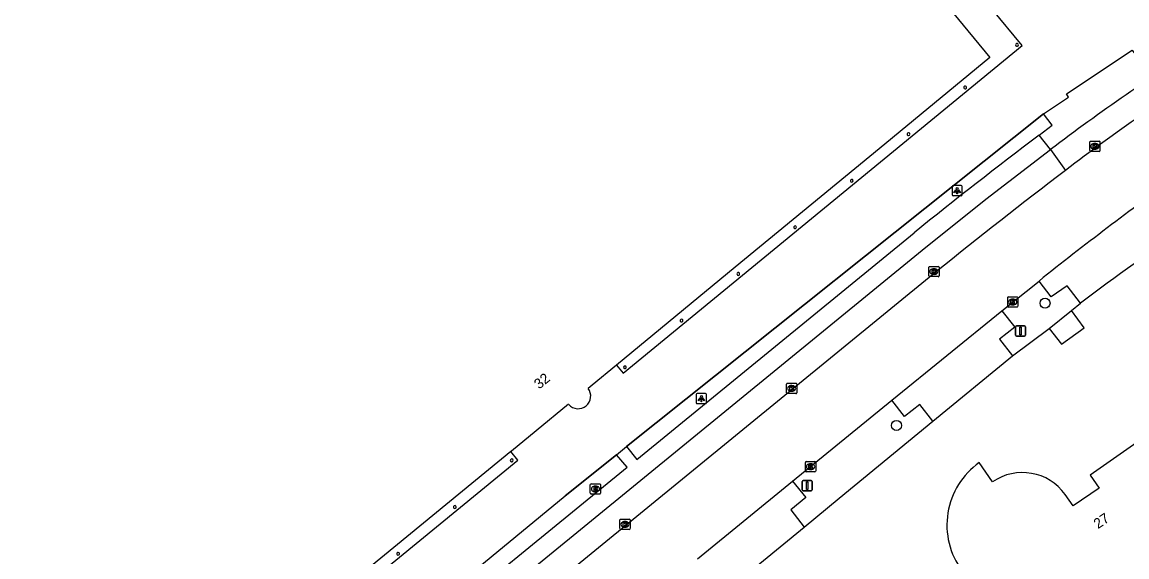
# Model space of a CAD drawing. Extents: x 156651 to 158072, y 387631 to 388990.
# Drawn here: x 156930.1 to 157038.4, y 388210 to 388262.4 of the extents above; entities that cross this region are included whole.
import ezdxf

# ---------------------------------------------------------------- set-up
doc = ezdxf.new("R2010")
doc.units = 0
for name, color, linetype in [('IMGEO_Afsluitpaal', 7, 'Continuous'), ('IMGEO_Berm_groen', 7, 'Continuous'), ('IMGEO_Boom', 7, 'Continuous'), ('IMGEO_Brandkraan', 7, 'Continuous'), ('IMGEO_Groenvoorziening', 7, 'Continuous'), ('IMGEO_Hek', 7, 'Continuous'), ('IMGEO_Kolk', 7, 'Continuous'), ('IMGEO_Lichtpunt', 7, 'Continuous'), ('IMGEO_Pand', 7, 'Continuous'), ('IMGEO_Pand_nummerreeks', 7, 'Continuous'), ('IMGEO_Pand_overbouw', 7, 'Continuous'), ('IMGEO_Rijbaan_lokaal_gesloten', 7, 'Continuous'), ('IMGEO_Rijbaan_lokaal_open', 7, 'Continuous'), ('IMGEO_Verkeersbordpaal', 7, 'Continuous'), ('IMGEO_Voetpad_open', 7, 'Continuous')]:
    doc.layers.add(name, color=color, linetype=linetype)

msp = doc.modelspace()

# ---------------------------------------------------------------- linework, layer by layer
at = {"layer": 'IMGEO_Afsluitpaal'}
for p, q in [((157006.55, 388216.56), (157006.55, 388217.36)), ((157006.55, 388217.36), (157006.55, 388216.56)), ((157006.65, 388217.46), (157007.44, 388217.46)), ((157007.44, 388217.46), (157006.65, 388217.46)), ((157007.54, 388217.36), (157007.54, 388216.56)), ((157007.54, 388216.56), (157007.54, 388217.36)), ((157007.44, 388216.46), (157006.65, 388216.46)), ((157006.65, 388216.46), (157007.44, 388216.46))]:
    msp.add_line(p, q, dxfattribs=at)
msp.add_lwpolyline([(157006.97, 388217.34), (157007.12, 388217.34), (157007.12, 388216.59), (157006.97, 388216.59), (157006.97, 388217.34)], dxfattribs=at)
for centre, start, end in [((157006.65, 388217.36), 90, 180), ((157006.65, 388217.36), 90, 180), ((157007.44, 388217.36), 0, 90), ((157007.44, 388217.36), 360, 90), ((157006.65, 388216.56), 180, 270), ((157006.65, 388216.56), 180, 270), ((157007.44, 388216.56), 270, 0), ((157007.44, 388216.56), 270, 0)]:
    msp.add_arc(centre, 0.1, start, end, dxfattribs=at)
at = {"layer": 'IMGEO_Berm_groen'}
for points in [[(157032.96, 388234.15), (157033.84, 388234.86)], [(157030.76, 388232.39), (157032.96, 388234.15)], [(157027.17, 388229.7), (157030.76, 388232.39)], [(157006.75, 388212.91), (157010.19, 388215.75), (157019.35, 388223.29)]]:
    msp.add_lwpolyline(points, dxfattribs=at)
at = {"layer": 'IMGEO_Boom'}
for centre in [(157030.36, 388234.86), (157015.8, 388222.87)]:
    msp.add_circle(centre, 0.489, dxfattribs=at)
at = {"layer": 'IMGEO_Brandkraan'}
for p, q in [((156985.79, 388216.22), (156985.79, 388217.07)), ((156985.86, 388217.14), (156986.72, 388217.14)), ((156986.79, 388217.07), (156986.79, 388216.22)), ((156986.72, 388216.14), (156985.86, 388216.14)), ((156986.3, 388216.36), (156986.27, 388216.36)), ((156986.28, 388216.92), (156986.3, 388216.92))]:
    msp.add_line(p, q, dxfattribs=at)
for points in [[(156985.79, 388216.22), (156985.79, 388217.07)], [(156985.86, 388217.14), (156986.72, 388217.14)], [(156986.79, 388217.07), (156986.79, 388216.22)], [(156986.72, 388216.14), (156985.86, 388216.14)], [(156986.14, 388216.84), (156986.14, 388216.44), (156986.35, 388216.44)], [(156986.37, 388216.84), (156986.14, 388216.84)], [(156986.32, 388216.76), (156986.26, 388216.76), (156986.26, 388216.69)], [(156986.26, 388216.69), (156986.32, 388216.69)], [(156986.32, 388216.61), (156986.26, 388216.61), (156986.26, 388216.53)], [(156986.26, 388216.53), (156986.32, 388216.53)]]:
    msp.add_lwpolyline(points, dxfattribs=at)
for centre, radius, start, end in [((156985.87, 388217.07), 0.0765, 91.552, 178.448), ((156985.87, 388217.07), 0.0765, 91.552, 178.448), ((156986.71, 388217.07), 0.0765, 1.552, 88.448), ((156986.71, 388217.07), 0.0765, 1.552, 88.448), ((156985.87, 388216.22), 0.0765, 181.552, 268.448), ((156985.87, 388216.22), 0.0765, 181.552, 268.448), ((156986.32, 388216.72), 0.0379, 267.8285, 90.9355), ((156986.32, 388216.57), 0.0404, 269.8759, 90.5077), ((156986.36, 388216.69), 0.251, 268.6676, 293.5347), ((156986.37, 388216.7), 0.145, 59.4692, 91.5367), ((156986.4, 388216.75), 0.0922, 285.5137, 58.1501), ((156986.4, 388216.55), 0.105, 301.3115, 78.989), ((156986.71, 388216.22), 0.0765, 271.552, 358.448), ((156986.71, 388216.22), 0.0765, 271.552, 358.448)]:
    msp.add_arc(centre, radius, start, end, dxfattribs=at)
for centre, major_axis, ratio, start_param, end_param in [((156986.28, 388216.64), (-0.387, 0.002), 0.722429, 4.712389, 7.853982), ((156986.3, 388216.64), (-0.39, 0.002), 0.717154, 1.570796, 4.712389)]:
    msp.add_ellipse(centre, major_axis=major_axis, ratio=ratio, start_param=start_param, end_param=end_param, dxfattribs=at)
at = {"layer": 'IMGEO_Groenvoorziening'}
for points in [[(157030.21, 388253.41), (156989.32, 388220.79)], [(157030.76, 388232.39), (157031.96, 388230.83), (157034.18, 388232.45), (157032.96, 388234.15)], [(156942.23, 388182.25), (156965.86, 388201.55), (156983.31, 388215.96), (156988.36, 388220)]]:
    msp.add_lwpolyline(points, dxfattribs=at)
at = {"layer": 'IMGEO_Hek'}
for points in [[(156989.32, 388220.79), (157030.21, 388253.41)], [(156988.36, 388220), (156989.32, 388220.79)], [(156988.36, 388220), (156983.31, 388215.96)], [(156934.79, 388176.08), (156942.23, 388182.25), (156965.86, 388201.55), (156983.31, 388215.96)]]:
    msp.add_lwpolyline(points, dxfattribs=at)
at = {"layer": 'IMGEO_Kolk'}
for p, q in [((157034.74, 388249.82), (157034.74, 388250.67)), ((157034.82, 388250.75), (157035.67, 388250.75)), ((157035.74, 388250.67), (157035.74, 388249.82)), ((157035.67, 388249.74), (157034.82, 388249.74)), ((157035.23, 388250.52), (157035.26, 388250.52)), ((157035.25, 388249.97), (157035.23, 388249.97)), ((157018.97, 388237.53), (157018.97, 388238.38)), ((157019.04, 388238.46), (157019.89, 388238.46)), ((157019.45, 388238.24), (157019.48, 388238.24)), ((157019.48, 388237.68), (157019.45, 388237.68)), ((157019.97, 388238.38), (157019.97, 388237.53)), ((157019.89, 388237.46), (157019.04, 388237.46)), ((157026.77, 388235.47), (157027.62, 388235.47)), ((157026.7, 388234.55), (157026.7, 388235.4)), ((157027.62, 388234.47), (157026.77, 388234.47)), ((157027.18, 388235.25), (157027.21, 388235.25)), ((157027.21, 388234.69), (157027.18, 388234.69)), ((157027.7, 388235.4), (157027.7, 388234.55)), ((157005.02, 388226.07), (157005.02, 388226.92)), ((157005.09, 388227), (157005.95, 388227)), ((157005.51, 388226.78), (157005.53, 388226.78)), ((157006.02, 388226.92), (157006.02, 388226.07)), ((157005.95, 388226), (157005.09, 388226)), ((157005.53, 388226.22), (157005.5, 388226.22)), ((157006.88, 388218.4), (157006.88, 388219.25)), ((157006.95, 388219.33), (157007.8, 388219.33)), ((157007.88, 388219.25), (157007.88, 388218.4)), ((157007.8, 388218.33), (157006.95, 388218.33)), ((157007.39, 388218.55), (157007.36, 388218.55)), ((157007.37, 388219.11), (157007.39, 388219.11)), ((156988.69, 388212.75), (156988.69, 388213.6)), ((156988.76, 388213.67), (156989.62, 388213.67)), ((156989.2, 388212.89), (156989.17, 388212.89)), ((156989.18, 388213.45), (156989.2, 388213.45)), ((156989.69, 388213.6), (156989.69, 388212.75)), ((156989.62, 388212.67), (156988.76, 388212.67))]:
    msp.add_line(p, q, dxfattribs=at)
for points in [[(157034.74, 388249.82), (157034.74, 388250.67)], [(157034.82, 388250.75), (157035.67, 388250.75)], [(157035.74, 388250.67), (157035.74, 388249.82)], [(157035.67, 388249.74), (157034.82, 388249.74)], [(157035.06, 388250.44), (157035.19, 388250.44), (157035.19, 388250.29), (157035.32, 388250.44), (157035.48, 388250.44), (157035.33, 388250.29), (157035.49, 388250.04), (157035.33, 388250.04), (157035.25, 388250.21), (157035.19, 388250.14), (157035.19, 388250.04), (157035.06, 388250.04), (157035.06, 388250.44)], [(157018.97, 388237.53), (157018.97, 388238.38)], [(157019.04, 388238.46), (157019.89, 388238.46)], [(157019.29, 388238.16), (157019.41, 388238.16), (157019.41, 388238), (157019.54, 388238.16), (157019.7, 388238.16), (157019.56, 388238.01), (157019.71, 388237.76), (157019.56, 388237.76), (157019.47, 388237.92), (157019.41, 388237.85), (157019.41, 388237.76), (157019.29, 388237.76), (157019.29, 388238.16)], [(157019.97, 388238.38), (157019.97, 388237.53)], [(157019.89, 388237.46), (157019.04, 388237.46)], [(157026.77, 388235.47), (157027.62, 388235.47)], [(157026.7, 388234.55), (157026.7, 388235.4)], [(157027.62, 388234.47), (157026.77, 388234.47)], [(157027.02, 388235.17), (157027.14, 388235.17), (157027.14, 388235.02), (157027.27, 388235.17), (157027.43, 388235.17), (157027.29, 388235.02), (157027.44, 388234.77), (157027.29, 388234.77), (157027.2, 388234.94), (157027.14, 388234.87), (157027.14, 388234.77), (157027.02, 388234.77), (157027.02, 388235.17)], [(157027.7, 388235.4), (157027.7, 388234.55)], [(157005.02, 388226.07), (157005.02, 388226.92)], [(157005.09, 388227), (157005.95, 388227)], [(157006.02, 388226.92), (157006.02, 388226.07)], [(157005.95, 388226), (157005.09, 388226)], [(157005.34, 388226.7), (157005.46, 388226.7), (157005.46, 388226.55), (157005.59, 388226.7), (157005.76, 388226.7), (157005.61, 388226.55), (157005.76, 388226.3), (157005.61, 388226.3), (157005.53, 388226.46), (157005.46, 388226.39), (157005.46, 388226.3), (157005.34, 388226.3), (157005.34, 388226.7)], [(157006.88, 388218.4), (157006.88, 388219.25)], [(157006.95, 388219.33), (157007.8, 388219.33)], [(157007.88, 388219.25), (157007.88, 388218.4)], [(157007.8, 388218.33), (157006.95, 388218.33)], [(157007.2, 388219.03), (157007.32, 388219.03), (157007.32, 388218.88), (157007.45, 388219.03), (157007.62, 388219.03), (157007.47, 388218.88), (157007.62, 388218.63), (157007.47, 388218.63), (157007.39, 388218.79), (157007.32, 388218.73), (157007.32, 388218.63), (157007.2, 388218.63), (157007.2, 388219.03)], [(156988.69, 388212.75), (156988.69, 388213.6)], [(156988.76, 388213.67), (156989.62, 388213.67)], [(156989.01, 388213.37), (156989.13, 388213.37), (156989.13, 388213.22), (156989.26, 388213.37), (156989.43, 388213.37), (156989.28, 388213.22), (156989.43, 388212.97), (156989.28, 388212.97), (156989.2, 388213.14), (156989.13, 388213.07), (156989.13, 388212.97), (156989.01, 388212.97), (156989.01, 388213.37)], [(156989.69, 388213.6), (156989.69, 388212.75)], [(156989.62, 388212.67), (156988.76, 388212.67)]]:
    msp.add_lwpolyline(points, dxfattribs=at)
for centre, start, end in [((157034.82, 388250.67), 91.552, 178.448), ((157034.82, 388250.67), 91.552, 178.448), ((157035.67, 388250.67), 1.552, 88.448), ((157035.67, 388250.67), 1.552, 88.448), ((157034.82, 388249.82), 181.552, 268.448), ((157034.82, 388249.82), 181.552, 268.448), ((157035.67, 388249.82), 271.552, 358.448), ((157035.67, 388249.82), 271.552, 358.448), ((157019.04, 388238.38), 91.552, 178.448), ((157019.04, 388238.38), 91.552, 178.448), ((157019.89, 388238.38), 1.552, 88.448), ((157019.89, 388238.38), 1.552, 88.448), ((157019.04, 388237.53), 181.552, 268.448), ((157019.04, 388237.53), 181.552, 268.448), ((157019.89, 388237.53), 271.552, 358.448), ((157019.89, 388237.53), 271.552, 358.448), ((157026.77, 388235.4), 91.552, 178.448), ((157026.77, 388235.4), 91.552, 178.448), ((157027.62, 388235.4), 1.552, 88.448), ((157027.62, 388235.4), 1.552, 88.448), ((157026.77, 388234.55), 181.552, 268.448), ((157026.77, 388234.55), 181.552, 268.448), ((157027.62, 388234.55), 271.552, 358.448), ((157027.62, 388234.55), 271.552, 358.448), ((157005.1, 388226.92), 91.552, 178.448), ((157005.1, 388226.92), 91.552, 178.448), ((157005.94, 388226.92), 1.552, 88.448), ((157005.94, 388226.92), 1.552, 88.448), ((157005.1, 388226.07), 181.552, 268.448), ((157005.1, 388226.07), 181.552, 268.448), ((157005.94, 388226.07), 271.552, 358.448), ((157005.94, 388226.07), 271.552, 358.448), ((157006.95, 388219.25), 91.552, 178.448), ((157006.95, 388219.25), 91.552, 178.448), ((157007.8, 388219.25), 1.552, 88.448), ((157007.8, 388219.25), 1.552, 88.448), ((157006.95, 388218.4), 181.552, 268.448), ((157006.95, 388218.4), 181.552, 268.448), ((157007.8, 388218.4), 271.552, 358.448), ((157007.8, 388218.4), 271.552, 358.448), ((156988.76, 388213.6), 91.552, 178.448), ((156988.76, 388213.6), 91.552, 178.448), ((156988.76, 388212.75), 181.552, 268.448), ((156988.76, 388212.75), 181.552, 268.448), ((156989.61, 388213.6), 1.552, 88.448), ((156989.61, 388213.6), 1.552, 88.448), ((156989.61, 388212.75), 271.552, 358.448), ((156989.61, 388212.75), 271.552, 358.448)]:
    msp.add_arc(centre, 0.0765, start, end, dxfattribs=at)
for centre, major_axis, ratio, start_param, end_param in [((157035.23, 388250.24), (-0.387, 0.002), 0.722429, 4.712389, 7.853982), ((157035.25, 388250.24), (-0.39, 0.002), 0.717154, 1.570796, 4.712389), ((157019.45, 388237.96), (-0.387, 0.002), 0.722429, 4.712389, 7.853982), ((157019.48, 388237.96), (-0.39, 0.002), 0.717154, 1.570796, 4.712389), ((157027.18, 388234.97), (-0.387, 0.002), 0.722429, 4.712389, 7.853982), ((157027.21, 388234.97), (-0.39, 0.002), 0.717154, 1.570796, 4.712389), ((157005.51, 388226.5), (-0.387, 0.002), 0.722429, 4.712389, 7.853982), ((157005.53, 388226.5), (-0.39, 0.002), 0.717154, 1.570796, 4.712389), ((157007.36, 388218.83), (-0.387, 0.002), 0.722429, 4.712389, 7.853982), ((157007.39, 388218.83), (-0.39, 0.002), 0.717154, 1.570796, 4.712389), ((156989.18, 388213.17), (-0.387, 0.002), 0.722429, 4.712389, 7.853982), ((156989.2, 388213.17), (-0.39, 0.002), 0.717154, 1.570796, 4.712389)]:
    msp.add_ellipse(centre, major_axis=major_axis, ratio=ratio, start_param=start_param, end_param=end_param, dxfattribs=at)
at = {"layer": 'IMGEO_Lichtpunt'}
for p, q in [((157021.24, 388246.3), (157021.24, 388245.49)), ((157021.24, 388246.3), (157021.24, 388245.49)), ((157022.15, 388246.4), (157021.34, 388246.4)), ((157022.15, 388246.4), (157021.34, 388246.4)), ((157022.24, 388245.49), (157022.24, 388246.3)), ((157022.24, 388245.49), (157022.24, 388246.3)), ((157021.34, 388245.4), (157022.15, 388245.4)), ((157021.34, 388245.4), (157022.15, 388245.4)), ((156996.18, 388225.91), (156996.18, 388225.1)), ((156996.18, 388225.91), (156996.18, 388225.1)), ((156997.08, 388226), (156996.27, 388226)), ((156997.08, 388226), (156996.27, 388226)), ((156997.17, 388225.1), (156997.17, 388225.91)), ((156997.17, 388225.1), (156997.17, 388225.91)), ((156996.27, 388225.01), (156997.08, 388225.01)), ((156996.27, 388225.01), (156997.08, 388225.01))]:
    msp.add_line(p, q, dxfattribs=at)
for points in [[(157021.62, 388245.96), (157021.66, 388245.94), (157021.47, 388245.67), (157021.43, 388245.7), (157021.62, 388245.96)], [(157021.72, 388245.92), (157021.77, 388245.92), (157021.77, 388245.59), (157021.72, 388245.59), (157021.72, 388245.92)], [(157021.83, 388245.94), (157021.87, 388245.96), (157022.06, 388245.7), (157022.02, 388245.67), (157021.83, 388245.94)], [(156996.55, 388225.57), (156996.59, 388225.55), (156996.4, 388225.28), (156996.36, 388225.31), (156996.55, 388225.57)], [(156996.65, 388225.53), (156996.7, 388225.53), (156996.7, 388225.2), (156996.65, 388225.2), (156996.65, 388225.53)], [(156996.76, 388225.55), (156996.8, 388225.57), (156996.99, 388225.31), (156996.95, 388225.28), (156996.76, 388225.55)]]:
    msp.add_lwpolyline(points, dxfattribs=at)
for centre in [(157021.74, 388246.1), (156996.68, 388225.71)]:
    msp.add_circle(centre, 0.0994, dxfattribs=at)
for centre, start, end in [((157021.34, 388246.3), 90, 180), ((157021.34, 388246.3), 90, 180), ((157022.15, 388246.3), 0, 90), ((157022.15, 388246.3), 0, 90), ((157021.34, 388245.49), 180, 270), ((157021.34, 388245.49), 180, 270), ((157022.15, 388245.49), 270, 0), ((157022.15, 388245.49), 270, 360), ((156996.27, 388225.91), 90, 180), ((156996.27, 388225.91), 90, 180), ((156997.08, 388225.91), 0, 90), ((156997.08, 388225.91), 0, 90), ((156996.27, 388225.1), 180, 270), ((156996.27, 388225.1), 180, 270), ((156997.08, 388225.1), 270, 0), ((156997.08, 388225.1), 270, 360)]:
    msp.add_arc(centre, 0.0946, start, end, dxfattribs=at)
at = {"layer": 'IMGEO_Pand'}
for points in [[(157000, 388295.32), (157019.48, 388271.59), (157022.17, 388268.32), (157022.66, 388267.73), (157022.24, 388267.39), (157022.18, 388267.35), (157019.73, 388265.32), (157024.95, 388258.96), (157014.09, 388250), (157000, 388238.39), (156988.35, 388228.79), (156985.96, 388226.83), (156985.58, 388226.5)], [(157065.97, 388205.3), (157067.05, 388206.07), (157065.1, 388208.84), (157064.01, 388208.1), (157060.78, 388212.75), (157056.84, 388209.99), (157045.89, 388225.77), (157034.77, 388217.99), (157035.66, 388216.73), (157033.1, 388214.99), (157032.34, 388216.1)], [(156983.66, 388224.94), (156980.49, 388222.34), (156978.06, 388220.34), (156978.01, 388220.3), (156941.41, 388190.28), (156936.18, 388196.64), (156933.64, 388194.56), (156933.23, 388194.21), (156930.06, 388198.08)], [(157025.22, 388217.34), (157023.91, 388219.23)]]:
    msp.add_lwpolyline(points, dxfattribs=at)
for centre, radius, start, end in [((157027.61, 388260.18), 0.137, 31.8571, 326.5945), ((157027.61, 388260.18), 0.135, 326.1169, 32.3347), ((157022.53, 388256), 0.137, 45.9402, 340.6296), ((157022.53, 388256), 0.138, 340.7508, 45.819), ((157016.97, 388251.43), 0.138, 57.1782, 352.4805), ((157016.97, 388251.43), 0.14, 353.0384, 56.6203), ((157011.41, 388246.86), 0.135, 61.003, 332.2212), ((157011.41, 388246.86), 0.136, 332.7635, 60.4607), ((157005.85, 388242.3), 0.136, 70.7505, 336.7063), ((157005.85, 388242.3), 0.137, 337.0723, 70.3844), ((157000.29, 388237.72), 0.138, 72.7219, 344.9787), ((157000.29, 388237.72), 0.136, 344.5195, 73.1811), ((156994.73, 388233.15), 0.137, 72.6839, 341.2293), ((156994.73, 388233.15), 0.137, 340.9809, 72.9323), ((156989.18, 388228.57), 0.136, 81.3104, 343.2905), ((156989.18, 388228.57), 0.135, 342.7092, 81.8916), ((156984.6, 388225.74), 1.23, 220.7322, 37.5164), ((156978.08, 388219.45), 0.139, 287.5385, 229.3413), ((156978.08, 388219.44), 0.135, 228.6043, 288.2754), ((157028.22, 388213.11), 7.48, 125.1847, 216.7234), ((157028.14, 388213.09), 5.16, 35.6273, 124.5331), ((156972.51, 388214.87), 0.137, 292.23, 230.5876), ((156972.51, 388214.87), 0.136, 230.1628, 292.6548), ((156966.95, 388210.29), 0.135, 298.0963, 232.5063), ((156966.95, 388210.3), 0.138, 233.1705, 297.4321)]:
    msp.add_arc(centre, radius, start, end, dxfattribs=at)
at = {"layer": 'IMGEO_Pand_overbouw'}
for points in [[(157022.18, 388267.35), (157019.73, 388265.32), (157024.95, 388258.96), (157014.09, 388250), (157000, 388238.39), (156988.35, 388228.79), (156989.02, 388227.99), (157028.11, 388260.12)], [(156939.56, 388187.36), (156978.68, 388219.48), (156978.01, 388220.3), (156941.41, 388190.28), (156936.18, 388196.64), (156933.64, 388194.56)]]:
    msp.add_lwpolyline(points, close=True, dxfattribs=at)
at = {"layer": 'IMGEO_Rijbaan_lokaal_gesloten'}
for points in [[(157019.72, 388237.97), (156947.56, 388178.95)], [(157026.11, 388234.12), (157029.77, 388237.03)], [(157015.34, 388225.35), (157026.11, 388234.12)], [(157005.6, 388217.41), (157015.34, 388225.35)], [(156996.3, 388209.8), (157005.6, 388217.41)]]:
    msp.add_lwpolyline(points, dxfattribs=at)
for centre, radius, start, end in [((157141.63, 388105.28), 179.65, 121.6328, 127.4612), ((157400.13, 387766.17), 606.05, 127.36008, 128.87906), ((157232.88, 387983.01), 325.24, 125.6567, 128.6452)]:
    msp.add_arc(centre, radius, start, end, dxfattribs=at)
at = {"layer": 'IMGEO_Rijbaan_lokaal_open'}
for points in [[(157033.84, 388234.86), (157032.54, 388236.56), (157030.97, 388235.48), (157029.77, 388237.03)], [(157026.11, 388234.12), (157027.39, 388232.49), (157025.9, 388231.33), (157027.17, 388229.7)], [(157019.35, 388223.29), (157027.17, 388229.7)], [(157019.35, 388223.29), (157018.08, 388224.92), (157016.58, 388223.74), (157015.34, 388225.35)], [(157005.6, 388217.41), (157006.9, 388215.8), (157005.43, 388214.6), (157006.75, 388212.91)], [(157000.4, 388207.69), (157006.75, 388212.91)]]:
    msp.add_lwpolyline(points, dxfattribs=at)
msp.add_arc((157258.23, 387934.97), 374.55, 124.8125, 126.8049, dxfattribs=at)
at = {"layer": 'IMGEO_Verkeersbordpaal'}
for p, q in [((157027.46, 388231.73), (157027.46, 388232.53)), ((157027.46, 388232.53), (157027.46, 388231.73)), ((157027.56, 388232.63), (157028.35, 388232.63)), ((157028.35, 388232.63), (157027.56, 388232.63)), ((157028.45, 388232.53), (157028.45, 388231.73)), ((157028.45, 388231.73), (157028.45, 388232.53)), ((157028.35, 388231.63), (157027.56, 388231.63)), ((157027.56, 388231.63), (157028.35, 388231.63))]:
    msp.add_line(p, q, dxfattribs=at)
msp.add_lwpolyline([(157027.88, 388232.5), (157028.03, 388232.5), (157028.03, 388231.75), (157027.88, 388231.75), (157027.88, 388232.5)], dxfattribs=at)
for centre, start, end in [((157027.56, 388232.53), 90, 180), ((157027.56, 388232.53), 90, 180), ((157028.35, 388232.53), 0, 90), ((157028.35, 388232.53), 360, 90), ((157027.56, 388231.73), 180, 270), ((157027.56, 388231.73), 180, 270), ((157028.35, 388231.73), 270, 0), ((157028.35, 388231.73), 270, 0)]:
    msp.add_arc(centre, 0.1, start, end, dxfattribs=at)
at = {"layer": 'IMGEO_Voetpad_open'}
for points in [[(157030.21, 388253.41), (157032.65, 388255.06), (157032.47, 388255.38), (157038.89, 388259.65), (157039.07, 388259.42), (157039.7, 388259.8), (157039.87, 388259.53)], [(157029.77, 388251.32), (157031.06, 388252.31), (157030.21, 388253.41)], [(157030.89, 388249.91), (157029.77, 388251.32)], [(156948.65, 388183.1), (157018.33, 388240.06), (157024.57, 388245.04), (157030.89, 388249.91)], [(157030.89, 388249.91), (157032.36, 388247.88)], [(156989.32, 388220.79), (156990.34, 388219.53), (157017.54, 388241.76)], [(156988.36, 388220), (156989.32, 388220.79)], [(156944.78, 388182.31), (156989.41, 388218.77), (156988.36, 388220)]]:
    msp.add_lwpolyline(points, dxfattribs=at)
for centre, radius, start, end in [((157157.12, 388083.57), 208.82, 122.1661, 127.1938), ((157286.48, 387910.33), 426.82, 126.9733, 129.0576)]:
    msp.add_arc(centre, radius, start, end, dxfattribs=at)

# ---------------------------------------------------------------- texts
at = {"layer": 'IMGEO_Pand_nummerreeks'}
for s, rotation, p in [('32', 39.3106, (156980.78, 388226.38)), ('27', 34.2973, (157035.55, 388212.69))]:
    msp.add_text(s, height=1, rotation=rotation, dxfattribs=at).set_placement(p)

doc.saveas('drawing.dxf')
